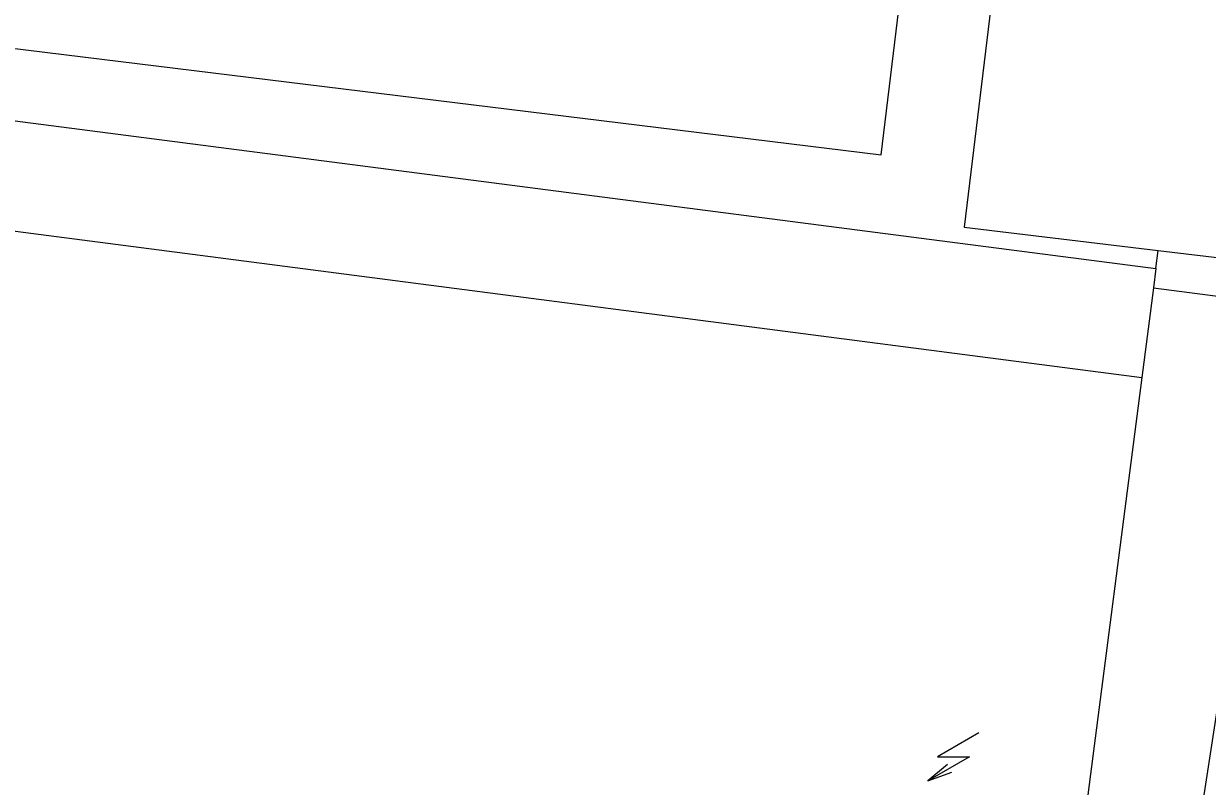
# Model space of a CAD drawing. Extents: x 131000 to 133014, y 396499 to 399001.
# Drawn here: x 132286.92 to 132323.95, y 397144.05 to 397167.88 of the extents above; entities that cross this region are included whole.
import ezdxf

# ---------------------------------------------------------------- set-up
doc = ezdxf.new("R2010")
doc.units = 0
for name, color, linetype in [('gg-afsc-erfafscheiding', 7, 'Continuous'), ('gg-afsc-hekwerk', 7, 'Continuous'), ('gg-bbg-hoofdgebouw', 7, 'Continuous'), ('gt-grn-groengrens', 7, 'Continuous'), ('gt-symb-trafo symbool', 7, 'Continuous')]:
    doc.layers.add(name, color=color, linetype=linetype)

# ---------------------------------------------------------------- blocks, each defined once
blk = doc.blocks.new('gt0-HSP')
at = {"layer": 'gt-symb-trafo symbool'}
for points in [[(0.771, 0.746), (-0.529, -0.004), (0.471, -0.004), (-0.829, -0.754)], [(-0.217, -0.24), (-0.829, -0.754), (-0.077, -0.48)]]:
    blk.add_lwpolyline(points, dxfattribs=at)

msp = doc.modelspace()

# ---------------------------------------------------------------- linework, layer by layer
at = {"layer": 'gg-afsc-erfafscheiding'}
msp.add_line((132322.415, 397160.795), (132353.044, 397157.102), dxfattribs=at)
for points in [[(132283.246, 397218.454), (132277.126, 397168.276), (132313.748, 397163.784), (132319.593, 397211.985)], [(132322.425, 397211.647), (132316.34, 397161.528), (132322.415, 397160.795)]]:
    msp.add_lwpolyline(points, dxfattribs=at)
at = {"layer": 'gg-afsc-hekwerk'}
for p, q in [((132322.343, 397160.235), (132322.264, 397159.628)), ((132322.264, 397159.628), (132321.902, 397156.83))]:
    msp.add_line(p, q, dxfattribs=at)
for points in [[(132266.906, 397166.798), (132266.982, 397167.391), (132322.343, 397160.235)], [(132322.264, 397159.628), (132326.212, 397159.117), (132326.035, 397157.972)], [(132325.765, 397156.225), (132323.591, 397142.16), (132320.064, 397142.639)]]:
    msp.add_lwpolyline(points, dxfattribs=at)
at = {"layer": 'gg-bbg-hoofdgebouw'}
for p, q in [((132277.87, 397162.533), (132321.902, 397156.83)), ((132321.902, 397156.83), (132320.064, 397142.639))]:
    msp.add_line(p, q, dxfattribs=at)
at = {"layer": 'gt-grn-groengrens'}
msp.add_line((132322.343, 397160.235), (132322.415, 397160.795), dxfattribs=at)

# ---------------------------------------------------------------- block references
at = {"layer": 'gt-symb-trafo symbool'}
msp.add_blockref('gt0-HSP', (132316.036, 397144.97), dxfattribs=at)

doc.saveas('drawing.dxf')
